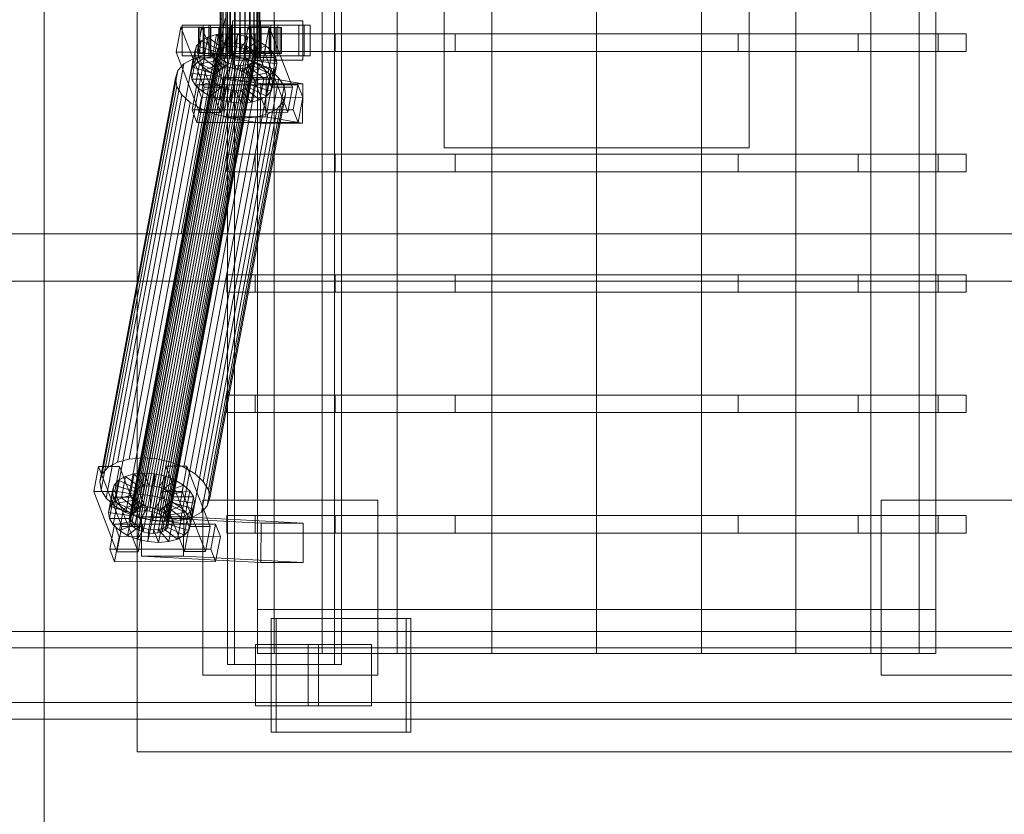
# Model space of a CAD drawing. Header units: millimetres. Extents: x -2233 to 61924, y -68080 to 6847.
# Tile 439 of 656: x 8505 to 8955, y -18494 to -18130. Entities that reach past the tile are written whole.
import ezdxf

# ---------------------------------------------------------------- set-up
doc = ezdxf.new("R2010")
doc.units = ezdxf.units.MM
for name, color, linetype, lineweight in [('COTAS_O', 1, 'Continuous', 0), ('superior_C01', 7, 'Continuous', 0), ('superior_mezcladora', 7, 'Continuous', 0)]:
    doc.layers.add(name, color=color, linetype=linetype, lineweight=lineweight)
doc.dimstyles.new('R19_100', dxfattribs={"dimtxt": 250, "dimasz": 150, "dimexe": 150, "dimexo": 80, "dimgap": 100, "dimtad": 1, "dimtih": 1, "dimtoh": 1, "dimdsep": 46, "dimcen": 0.09, "dimadec": 0, "dimazin": 0, "dimtfac": 1, "dimtdec": 4, "dimtofl": 0, "dimtmove": 0, "dimatfit": 3, "dimfxl": 1, "dimtolj": 1, "dimtzin": 0, "dimarcsym": 0})

# ---------------------------------------------------------------- blocks, each defined once
blk = doc.blocks.new('DIM_R27_41')
at = {"layer": 'COTAS_O'}
for p, q in [((9108.38, -17350), (9063.38, -17500)), ((9808.38, -17350), (9108.38, -17350)), ((9108.38, -18650), (9108.38, -17350)), ((9108.38, -17350), (9153.38, -17500)), ((9108.38, -18650), (9063.38, -18500)), ((9108.38, -18650), (9153.38, -18500)), ((9808.38, -18650), (9108.38, -18650))]:
    blk.add_line(p, q, dxfattribs=at)
blk.add_text('1300 O', height=250, rotation=90, dxfattribs=at).set_placement((9008.38, -18000))

msp = doc.modelspace()

# ---------------------------------------------------------------- linework, layer by layer
at = {"layer": 'superior_C01'}
for p, q in [((8599.703, -17575), (8599.703, -18425)), ((8602.938, -18425), (8602.938, -17575)), ((8648.621, -18425), (8648.621, -17575)), ((8651.857, -17575), (8651.857, -18425)), ((8596.397, -18148), (8596.397, -17852)), ((8596.678, -18148), (8596.678, -17852)), ((8596.73, -18148), (8596.73, -17852)), ((8597.553, -18148), (8597.553, -17852)), ((8597.653, -18148), (8597.653, -17852)), ((8598.962, -18148), (8598.962, -17852)), ((8599.105, -18148), (8599.105, -17852)), ((8600.81, -18148), (8600.81, -17852)), ((8600.984, -18148), (8600.984, -17852)), ((8602.97, -18148), (8602.97, -17852)), ((8603.165, -18148), (8603.165, -17852)), ((8605.296, -18148), (8605.296, -17852)), ((8605.498, -18148), (8605.498, -17852)), ((8607.629, -18148), (8607.629, -17852)), ((8607.823, -18148), (8607.823, -17852)), ((8609.809, -18148), (8609.809, -17852)), ((8609.984, -18148), (8609.984, -17852)), ((8611.689, -18148), (8611.689, -17852)), ((8611.832, -18148), (8611.832, -17852)), ((8613.14, -18148), (8613.14, -17852)), ((8613.241, -18148), (8613.241, -17852)), ((8614.064, -17852), (8614.064, -18148)), ((8614.116, -18148), (8614.116, -17852)), ((8614.396, -18148), (8614.396, -17852)), ((8596.941, -18130), (8578.496, -18228.298)), ((8580.104, -18228.298), (8598.549, -18130)), ((8578.346, -18133.859), (8576.194, -18145.327)), ((8587.976, -18133.847), (8578.346, -18133.859)), ((8588.979, -18161.391), (8578.346, -18133.859)), ((8588.603, -18133), (8578.973, -18133)), ((8578.973, -18133), (8578.973, -18147)), ((8591.915, -18133), (8578.973, -18133)), ((8585.824, -18145.315), (8587.976, -18133.847)), ((8586.99, -18134), (8586.398, -18134)), ((8586.398, -18134), (8596.397, -18134)), ((8586.398, -18146), (8586.398, -18134)), ((8586.398, -18134), (8587.1, -18134)), ((8588.837, -18134), (8586.99, -18134)), ((8586.99, -18134), (8596.678, -18134)), ((8586.99, -18146), (8586.99, -18134)), ((8587.1, -18134), (8596.73, -18134)), ((8587.1, -18146), (8587.1, -18134)), ((8587.1, -18134), (8589.05, -18134)), ((8587.976, -18133.847), (8598.608, -18161.379)), ((8634.709, -18133), (8588.487, -18133)), ((8588.487, -18133), (8588.487, -18147)), ((8591.183, -18133), (8588.487, -18133)), ((8588.603, -18147), (8588.603, -18133)), ((8588.603, -18133), (8601.545, -18133)), ((8591.812, -18134), (8588.837, -18134)), ((8588.837, -18134), (8597.553, -18134)), ((8588.837, -18146), (8588.837, -18134)), ((8589.05, -18134), (8597.653, -18134)), ((8589.05, -18146), (8589.05, -18134)), ((8589.05, -18134), (8592.113, -18134)), ((8591.183, -18147), (8591.183, -18133)), ((8591.183, -18133), (8637.405, -18133)), ((8595.713, -18134), (8591.812, -18134)), ((8591.812, -18134), (8598.962, -18134)), ((8591.812, -18146), (8591.812, -18134)), ((8591.915, -18147), (8591.915, -18133)), ((8591.915, -18133), (8601.545, -18133)), ((8592.113, -18134), (8599.105, -18134)), ((8592.113, -18146), (8592.113, -18134)), ((8592.113, -18134), (8596.082, -18134)), ((8600.274, -18134), (8595.713, -18134)), ((8595.713, -18134), (8600.81, -18134)), ((8595.713, -18146), (8595.713, -18134)), ((8596.082, -18134), (8600.984, -18134)), ((8596.082, -18146), (8596.082, -18134)), ((8596.082, -18134), (8600.685, -18134)), ((8596.397, -18134), (8596.678, -18134)), ((8596.397, -18134), (8596.397, -18146)), ((8596.73, -18134), (8596.397, -18134)), ((8596.678, -18134), (8597.553, -18134)), ((8596.678, -18134), (8596.678, -18146)), ((8596.73, -18134), (8596.73, -18146)), ((8597.653, -18134), (8596.73, -18134)), ((8597.553, -18134), (8598.962, -18134)), ((8597.553, -18134), (8597.553, -18146)), ((8597.653, -18134), (8597.653, -18146)), ((8599.105, -18134), (8597.653, -18134)), ((8598.962, -18134), (8600.81, -18134)), ((8598.962, -18134), (8598.962, -18146)), ((8599.105, -18134), (8599.105, -18146)), ((8600.984, -18134), (8599.105, -18134)), ((8605.184, -18134), (8600.274, -18134)), ((8600.274, -18134), (8602.97, -18134)), ((8600.274, -18146), (8600.274, -18134)), ((8600.685, -18134), (8603.165, -18134)), ((8600.685, -18146), (8600.685, -18134)), ((8600.685, -18134), (8605.61, -18134)), ((8600.81, -18134), (8602.97, -18134)), ((8600.81, -18134), (8600.81, -18146)), ((8600.984, -18134), (8600.984, -18146)), ((8603.165, -18134), (8600.984, -18134)), ((8601.545, -18133), (8601.545, -18147)), ((8621.228, -18131), (8601.968, -18131)), ((8601.968, -18131), (8601.968, -18149)), ((8614.802, -18131), (8601.968, -18131)), ((8602.97, -18134), (8605.296, -18134)), ((8602.97, -18134), (8602.97, -18146)), ((8603.165, -18134), (8603.165, -18146)), ((8605.498, -18134), (8603.165, -18134)), ((8610.109, -18134), (8605.184, -18134)), ((8605.184, -18134), (8605.296, -18134)), ((8605.184, -18146), (8605.184, -18134)), ((8605.296, -18134), (8607.629, -18134)), ((8605.296, -18134), (8605.296, -18146)), ((8605.61, -18134), (8605.498, -18134)), ((8605.498, -18134), (8605.498, -18146)), ((8607.823, -18134), (8605.498, -18134)), ((8605.61, -18146), (8605.61, -18134)), ((8605.61, -18134), (8610.52, -18134)), ((8609.161, -18133.821), (8607.009, -18145.289)), ((8610.109, -18134), (8607.629, -18134)), ((8607.629, -18134), (8609.809, -18134)), ((8607.629, -18134), (8607.629, -18146)), ((8610.52, -18134), (8607.823, -18134)), ((8607.823, -18134), (8607.823, -18146)), ((8609.984, -18134), (8607.823, -18134)), ((8618.79, -18133.809), (8609.161, -18133.821)), ((8619.794, -18161.353), (8609.161, -18133.821)), ((8619.418, -18133), (8609.788, -18133)), ((8609.788, -18133), (8609.788, -18147)), ((8622.73, -18133), (8609.788, -18133)), ((8614.712, -18134), (8609.809, -18134)), ((8609.809, -18134), (8611.689, -18134)), ((8609.809, -18134), (8609.809, -18146)), ((8615.08, -18134), (8609.984, -18134)), ((8609.984, -18134), (8609.984, -18146)), ((8611.832, -18134), (8609.984, -18134)), ((8614.712, -18134), (8610.109, -18134)), ((8610.109, -18146), (8610.109, -18134)), ((8610.52, -18146), (8610.52, -18134)), ((8610.52, -18134), (8615.08, -18134)), ((8618.681, -18134), (8611.689, -18134)), ((8611.689, -18134), (8613.14, -18134)), ((8611.689, -18134), (8611.689, -18146)), ((8618.981, -18134), (8611.832, -18134)), ((8611.832, -18134), (8611.832, -18146)), ((8613.241, -18134), (8611.832, -18134)), ((8621.744, -18134), (8613.14, -18134)), ((8613.14, -18134), (8614.064, -18134)), ((8613.14, -18134), (8613.14, -18146)), ((8621.957, -18134), (8613.241, -18134)), ((8613.241, -18134), (8613.241, -18146)), ((8614.116, -18134), (8613.241, -18134)), ((8614.064, -18134), (8623.693, -18134)), ((8614.064, -18146), (8614.064, -18134)), ((8614.064, -18134), (8614.396, -18134)), ((8623.803, -18134), (8614.116, -18134)), ((8614.116, -18134), (8614.116, -18146)), ((8614.396, -18134), (8614.116, -18134)), ((8624.396, -18134), (8614.396, -18134)), ((8614.396, -18134), (8614.396, -18146)), ((8618.681, -18134), (8614.712, -18134)), ((8614.712, -18146), (8614.712, -18134)), ((8614.802, -18149), (8614.802, -18131)), ((8614.802, -18131), (8634.061, -18131)), ((8615.08, -18146), (8615.08, -18134)), ((8615.08, -18134), (8618.981, -18134)), ((8616.639, -18145.277), (8618.79, -18133.809)), ((8621.744, -18134), (8618.681, -18134)), ((8618.681, -18146), (8618.681, -18134)), ((8618.79, -18133.809), (8629.423, -18161.341)), ((8618.981, -18146), (8618.981, -18134)), ((8618.981, -18134), (8621.957, -18134)), ((8619.418, -18147), (8619.418, -18133)), ((8619.418, -18133), (8632.36, -18133)), ((8621.228, -18149), (8621.228, -18131)), ((8621.228, -18131), (8634.061, -18131)), ((8623.693, -18134), (8621.744, -18134)), ((8621.744, -18146), (8621.744, -18134)), ((8621.957, -18146), (8621.957, -18134)), ((8621.957, -18134), (8623.803, -18134)), ((8622.73, -18147), (8622.73, -18133)), ((8622.73, -18133), (8632.36, -18133)), ((8623.693, -18134), (8623.693, -18146)), ((8624.396, -18134), (8623.693, -18134)), ((8623.803, -18146), (8623.803, -18134)), ((8623.803, -18134), (8624.396, -18134)), ((8624.396, -18146), (8624.396, -18134)), ((8632.36, -18133), (8632.36, -18147)), ((8634.061, -18131), (8634.061, -18149)), ((8634.709, -18147), (8634.709, -18133)), ((8634.709, -18133), (8637.405, -18133)), ((8637.405, -18133), (8637.405, -18147)), ((8590.716, -18138.419), (8587.596, -18140.156)), ((8588.872, -18148.249), (8590.716, -18138.419)), ((8594.708, -18137.325), (8590.716, -18138.419)), ((8590.716, -18138.419), (8597.449, -18143.38)), ((8592.864, -18147.155), (8594.708, -18137.325)), ((8599.301, -18136.948), (8594.708, -18137.325)), ((8594.708, -18137.325), (8599.341, -18142.862)), ((8597.456, -18146.777), (8599.301, -18136.948)), ((8604.179, -18137.313), (8599.301, -18136.948)), ((8599.301, -18136.948), (8601.516, -18142.683)), ((8602.335, -18147.143), (8604.179, -18137.313)), ((8604.179, -18137.313), (8603.827, -18142.856)), ((8609.013, -18138.396), (8604.179, -18137.313)), ((8609.013, -18138.396), (8606.116, -18143.369)), ((8607.168, -18148.226), (8609.013, -18138.396)), ((8613.471, -18140.123), (8609.013, -18138.396)), ((8555.198, -18357.434), (8595.314, -18143.635)), ((8556.162, -18356.363), (8596.279, -18142.565)), ((8557.64, -18355.541), (8597.757, -18141.742)), ((8559.532, -18355.022), (8599.648, -18141.224)), ((8561.707, -18354.844), (8601.823, -18141.045)), ((8564.018, -18355.017), (8604.134, -18141.218)), ((8566.307, -18355.53), (8606.424, -18141.731)), ((8568.419, -18356.348), (8608.535, -18142.549)), ((8570.209, -18357.415), (8610.326, -18143.617)), ((8583.715, -18152.246), (8585.56, -18142.416)), ((8585.56, -18142.416), (8584.747, -18145.047)), ((8587.596, -18140.156), (8585.56, -18142.416)), ((8585.56, -18142.416), (8595.007, -18145.274)), ((8585.751, -18149.985), (8587.596, -18140.156)), ((8587.596, -18140.156), (8595.971, -18144.203)), ((8595.314, -18143.635), (8594.929, -18144.881)), ((8596.279, -18142.565), (8595.314, -18143.635)), ((8597.449, -18143.38), (8595.605, -18153.21)), ((8595.971, -18144.203), (8597.449, -18143.38)), ((8597.757, -18141.742), (8596.279, -18142.565)), ((8597.449, -18143.38), (8599.341, -18142.862)), ((8599.341, -18142.862), (8597.496, -18152.692)), ((8599.648, -18141.224), (8597.757, -18141.742)), ((8599.341, -18142.862), (8601.516, -18142.683)), ((8601.823, -18141.045), (8599.648, -18141.224)), ((8601.516, -18142.683), (8599.671, -18152.513)), ((8601.516, -18142.683), (8603.827, -18142.856)), ((8604.134, -18141.218), (8601.823, -18141.045)), ((8603.827, -18142.856), (8601.982, -18152.686)), ((8603.827, -18142.856), (8606.116, -18143.369)), ((8606.424, -18141.731), (8604.134, -18141.218)), ((8606.116, -18143.369), (8604.272, -18153.199)), ((8606.116, -18143.369), (8608.228, -18144.188)), ((8608.535, -18142.549), (8606.424, -18141.731)), ((8613.471, -18140.123), (8608.228, -18144.188)), ((8610.326, -18143.617), (8608.535, -18142.549)), ((8617.25, -18142.377), (8610.018, -18145.255)), ((8611.672, -18144.861), (8610.326, -18143.617)), ((8611.626, -18149.953), (8613.471, -18140.123)), ((8617.25, -18142.377), (8613.471, -18140.123)), ((8615.406, -18152.207), (8617.25, -18142.377)), ((8620.093, -18145.003), (8617.25, -18142.377)), ((8554.702, -18331.197), (8589.285, -18146.887)), ((8554.813, -18358.68), (8594.929, -18144.881)), ((8555.034, -18360.017), (8595.15, -18146.218)), ((8555.845, -18361.352), (8595.961, -18147.554)), ((8560.841, -18330.692), (8595.424, -18146.383)), ((8567.363, -18331.181), (8601.946, -18146.872)), ((8571.556, -18358.659), (8611.672, -18144.861)), ((8612.483, -18146.196), (8572.367, -18359.995)), ((8572.588, -18361.332), (8612.704, -18147.533)), ((8573.824, -18332.629), (8608.407, -18148.32)), ((8576.194, -18145.327), (8585.824, -18145.315)), ((8576.194, -18145.327), (8586.827, -18172.859)), ((8578.973, -18147), (8588.603, -18147)), ((8578.973, -18147), (8591.915, -18147)), ((8582.903, -18154.877), (8584.747, -18145.047)), ((8583.369, -18157.698), (8585.213, -18147.868)), ((8589.285, -18146.887), (8583.948, -18148.35)), ((8584.747, -18145.047), (8594.622, -18146.52)), ((8584.747, -18145.047), (8585.213, -18147.868)), ((8585.213, -18147.868), (8594.843, -18147.856)), ((8585.213, -18147.868), (8586.926, -18150.688)), ((8585.751, -18149.985), (8588.872, -18148.249)), ((8596.456, -18172.847), (8585.824, -18145.315)), ((8596.397, -18146), (8586.398, -18146)), ((8586.398, -18146), (8586.99, -18146)), ((8587.1, -18146), (8586.398, -18146)), ((8596.678, -18146), (8586.99, -18146)), ((8586.99, -18146), (8588.837, -18146)), ((8596.73, -18146), (8587.1, -18146)), ((8589.05, -18146), (8587.1, -18146)), ((8588.487, -18147), (8634.709, -18147)), ((8588.487, -18147), (8591.183, -18147)), ((8601.545, -18147), (8588.603, -18147)), ((8597.553, -18146), (8588.837, -18146)), ((8588.837, -18146), (8591.812, -18146)), ((8588.872, -18148.249), (8592.864, -18147.155)), ((8595.605, -18153.21), (8588.872, -18148.249)), ((8597.653, -18146), (8589.05, -18146)), ((8592.113, -18146), (8589.05, -18146)), ((8595.424, -18146.383), (8589.285, -18146.887)), ((8637.405, -18147), (8591.183, -18147)), ((8598.962, -18146), (8591.812, -18146)), ((8591.812, -18146), (8595.713, -18146)), ((8601.545, -18147), (8591.915, -18147)), ((8599.105, -18146), (8592.113, -18146)), ((8596.082, -18146), (8592.113, -18146)), ((8594.622, -18146.52), (8592.778, -18156.35)), ((8592.864, -18147.155), (8597.456, -18146.777)), ((8597.496, -18152.692), (8592.864, -18147.155)), ((8594.843, -18147.856), (8592.998, -18157.686)), ((8595.007, -18145.274), (8593.163, -18155.103)), ((8595.971, -18144.203), (8594.127, -18154.033)), ((8594.622, -18146.52), (8595.007, -18145.274)), ((8594.843, -18147.856), (8594.622, -18146.52)), ((8595.654, -18149.192), (8594.843, -18147.856)), ((8594.929, -18144.881), (8595.15, -18146.218)), ((8595.007, -18145.274), (8595.971, -18144.203)), ((8595.15, -18146.218), (8595.961, -18147.554)), ((8601.946, -18146.872), (8595.424, -18146.383)), ((8600.81, -18146), (8595.713, -18146)), ((8595.713, -18146), (8600.274, -18146)), ((8595.961, -18147.554), (8597.308, -18148.798)), ((8600.984, -18146), (8596.082, -18146)), ((8600.685, -18146), (8596.082, -18146)), ((8596.678, -18146), (8596.397, -18146)), ((8596.397, -18146), (8596.73, -18146)), ((8596.73, -18148), (8596.397, -18148)), ((8596.397, -18148), (8596.678, -18148)), ((8597.553, -18146), (8596.678, -18146)), ((8596.678, -18148), (8597.553, -18148)), ((8596.73, -18146), (8597.653, -18146)), ((8597.653, -18148), (8596.73, -18148)), ((8599.671, -18152.513), (8597.456, -18146.777)), ((8597.456, -18146.777), (8602.335, -18147.143)), ((8598.962, -18146), (8597.553, -18146)), ((8597.553, -18148), (8598.962, -18148)), ((8597.653, -18146), (8599.105, -18146)), ((8599.105, -18148), (8597.653, -18148)), ((8600.81, -18146), (8598.962, -18146)), ((8598.962, -18148), (8600.81, -18148)), ((8599.105, -18146), (8600.984, -18146)), ((8600.984, -18148), (8599.105, -18148)), ((8602.97, -18146), (8600.274, -18146)), ((8600.274, -18146), (8605.184, -18146)), ((8603.165, -18146), (8600.685, -18146)), ((8605.61, -18146), (8600.685, -18146)), ((8602.97, -18146), (8600.81, -18146)), ((8600.81, -18148), (8602.97, -18148)), ((8600.984, -18146), (8603.165, -18146)), ((8603.165, -18148), (8600.984, -18148)), ((8608.407, -18148.32), (8601.946, -18146.872)), ((8601.982, -18152.686), (8602.335, -18147.143)), ((8602.335, -18147.143), (8607.168, -18148.226)), ((8605.296, -18146), (8602.97, -18146)), ((8602.97, -18148), (8605.296, -18148)), ((8603.165, -18146), (8605.498, -18146)), ((8605.498, -18148), (8603.165, -18148)), ((8604.272, -18153.199), (8607.168, -18148.226)), ((8605.296, -18146), (8605.184, -18146)), ((8605.184, -18146), (8610.109, -18146)), ((8607.629, -18146), (8605.296, -18146)), ((8605.296, -18148), (8607.629, -18148)), ((8605.498, -18146), (8605.61, -18146)), ((8605.498, -18146), (8607.823, -18146)), ((8607.823, -18148), (8605.498, -18148)), ((8610.52, -18146), (8605.61, -18146)), ((8608.228, -18144.188), (8606.383, -18154.017)), ((8607.009, -18145.289), (8616.639, -18145.277)), ((8607.009, -18145.289), (8617.642, -18172.821)), ((8607.168, -18148.226), (8611.626, -18149.953)), ((8609.809, -18146), (8607.629, -18146)), ((8607.629, -18146), (8610.109, -18146)), ((8607.629, -18148), (8609.809, -18148)), ((8607.823, -18146), (8610.52, -18146)), ((8607.823, -18146), (8609.984, -18146)), ((8609.984, -18148), (8607.823, -18148)), ((8610.018, -18145.255), (8608.174, -18155.085)), ((8608.228, -18144.188), (8610.018, -18145.255)), ((8614.367, -18150.629), (8608.407, -18148.32)), ((8611.365, -18146.499), (8609.52, -18156.329)), ((8609.788, -18147), (8619.418, -18147)), ((8609.788, -18147), (8622.73, -18147)), ((8611.689, -18146), (8609.809, -18146)), ((8609.809, -18146), (8614.712, -18146)), ((8609.809, -18148), (8611.689, -18148)), ((8609.984, -18146), (8615.08, -18146)), ((8609.984, -18146), (8611.832, -18146)), ((8611.832, -18148), (8609.984, -18148)), ((8610.018, -18145.255), (8611.365, -18146.499)), ((8610.109, -18146), (8614.712, -18146)), ((8610.332, -18157.665), (8612.176, -18147.835)), ((8615.08, -18146), (8610.52, -18146)), ((8620.093, -18145.003), (8611.365, -18146.499)), ((8611.365, -18146.499), (8612.176, -18147.835)), ((8612.483, -18146.196), (8611.672, -18144.861)), ((8613.14, -18146), (8611.689, -18146)), ((8611.689, -18146), (8618.681, -18146)), ((8611.689, -18148), (8613.14, -18148)), ((8611.832, -18146), (8618.981, -18146)), ((8611.832, -18146), (8613.241, -18146)), ((8613.241, -18148), (8611.832, -18148)), ((8612.176, -18147.835), (8621.806, -18147.823)), ((8612.176, -18147.835), (8612.397, -18149.171)), ((8612.319, -18148.779), (8612.704, -18147.533)), ((8612.704, -18147.533), (8612.483, -18146.196)), ((8614.064, -18146), (8613.14, -18146)), ((8613.14, -18146), (8621.744, -18146)), ((8613.14, -18148), (8614.064, -18148)), ((8613.241, -18146), (8621.957, -18146)), ((8613.241, -18146), (8614.116, -18146)), ((8614.116, -18148), (8613.241, -18148)), ((8623.693, -18146), (8614.064, -18146)), ((8614.396, -18146), (8614.064, -18146)), ((8614.064, -18148), (8614.396, -18148)), ((8614.116, -18146), (8623.803, -18146)), ((8614.116, -18146), (8614.396, -18146)), ((8614.396, -18148), (8614.116, -18148)), ((8614.396, -18146), (8624.396, -18146)), ((8614.712, -18146), (8618.681, -18146)), ((8618.981, -18146), (8615.08, -18146)), ((8627.271, -18172.809), (8616.639, -18145.277)), ((8618.249, -18154.833), (8620.093, -18145.003)), ((8618.681, -18146), (8621.744, -18146)), ((8621.957, -18146), (8618.981, -18146)), ((8632.36, -18147), (8619.418, -18147)), ((8621.806, -18147.823), (8619.961, -18157.653)), ((8621.806, -18147.823), (8620.093, -18145.003)), ((8621.744, -18146), (8623.693, -18146)), ((8622.272, -18150.644), (8621.806, -18147.823)), ((8623.803, -18146), (8621.957, -18146)), ((8632.36, -18147), (8622.73, -18147)), ((8623.693, -18146), (8624.396, -18146)), ((8624.396, -18146), (8623.803, -18146)), ((8637.405, -18147), (8634.709, -18147)), ((8545.193, -18334.981), (8579.776, -18150.672)), ((8549.365, -18332.659), (8583.948, -18148.35)), ((8557.192, -18362.596), (8597.308, -18148.798)), ((8558.982, -18363.664), (8599.098, -18149.865)), ((8561.094, -18364.482), (8601.21, -18150.683)), ((8563.383, -18364.995), (8603.499, -18151.196)), ((8565.694, -18365.168), (8605.81, -18151.369)), ((8567.869, -18364.989), (8607.986, -18151.191)), ((8569.76, -18364.471), (8609.877, -18150.672)), ((8571.238, -18363.648), (8611.355, -18149.85)), ((8572.203, -18362.578), (8612.319, -18148.779)), ((8579.776, -18150.672), (8577.054, -18153.694)), ((8583.948, -18148.35), (8579.776, -18150.672)), ((8579.784, -18334.938), (8614.367, -18150.629)), ((8582.903, -18154.877), (8583.715, -18152.246)), ((8583.715, -18152.246), (8585.751, -18149.985)), ((8593.163, -18155.103), (8583.715, -18152.246)), ((8585.081, -18160.518), (8586.926, -18150.688)), ((8594.127, -18154.033), (8585.751, -18149.985)), ((8586.926, -18150.688), (8595.654, -18149.192)), ((8586.926, -18150.688), (8589.769, -18153.314)), ((8589.769, -18153.314), (8597.001, -18150.436)), ((8593.548, -18155.567), (8598.791, -18151.503)), ((8595.654, -18149.192), (8593.81, -18159.022)), ((8597.001, -18150.436), (8595.156, -18160.266)), ((8597.496, -18152.692), (8595.605, -18153.21)), ((8597.001, -18150.436), (8595.654, -18149.192)), ((8598.791, -18151.503), (8596.946, -18161.333)), ((8598.791, -18151.503), (8597.001, -18150.436)), ((8597.308, -18148.798), (8599.098, -18149.865)), ((8599.671, -18152.513), (8597.496, -18152.692)), ((8598.006, -18157.295), (8600.903, -18152.321)), ((8600.903, -18152.321), (8598.791, -18151.503)), ((8600.903, -18152.321), (8599.058, -18162.151)), ((8599.098, -18149.865), (8601.21, -18150.683)), ((8601.982, -18152.686), (8599.671, -18152.513)), ((8603.192, -18152.835), (8600.903, -18152.321)), ((8601.21, -18150.683), (8603.499, -18151.196)), ((8601.968, -18149), (8621.228, -18149)), ((8614.802, -18149), (8601.968, -18149)), ((8604.272, -18153.199), (8601.982, -18152.686)), ((8603.499, -18151.196), (8605.81, -18151.369)), ((8605.81, -18151.369), (8607.986, -18151.191)), ((8606.383, -18154.017), (8611.626, -18149.953)), ((8609.569, -18152.311), (8607.678, -18152.829)), ((8609.569, -18152.311), (8607.725, -18162.14)), ((8607.986, -18151.191), (8609.877, -18150.672)), ((8608.174, -18155.085), (8615.406, -18152.207)), ((8611.047, -18151.488), (8609.203, -18161.318)), ((8611.047, -18151.488), (8609.569, -18152.311)), ((8616.302, -18157.272), (8609.569, -18152.311)), ((8609.877, -18150.672), (8611.355, -18149.85)), ((8612.012, -18150.417), (8610.167, -18160.247)), ((8612.397, -18149.171), (8610.552, -18159.001)), ((8612.012, -18150.417), (8611.047, -18151.488)), ((8619.423, -18155.535), (8611.047, -18151.488)), ((8611.355, -18149.85), (8612.319, -18148.779)), ((8611.626, -18149.953), (8615.406, -18152.207)), ((8612.397, -18149.171), (8612.012, -18150.417)), ((8621.459, -18153.275), (8612.012, -18150.417)), ((8622.272, -18150.644), (8612.397, -18149.171)), ((8619.419, -18153.641), (8614.367, -18150.629)), ((8634.061, -18149), (8614.802, -18149)), ((8615.406, -18152.207), (8618.249, -18154.833)), ((8620.427, -18160.474), (8622.272, -18150.644)), ((8634.061, -18149), (8621.228, -18149)), ((8621.459, -18153.275), (8622.272, -18150.644)), ((8541.385, -18341.52), (8575.968, -18157.211)), ((8542.471, -18338.003), (8577.054, -18153.694)), ((8577.054, -18153.694), (8575.968, -18157.211)), ((8575.968, -18157.211), (8576.591, -18160.982)), ((8592.778, -18156.35), (8582.903, -18154.877)), ((8583.369, -18157.698), (8582.903, -18154.877)), ((8584.836, -18337.95), (8619.419, -18153.641)), ((8587.924, -18163.144), (8589.769, -18153.314)), ((8588.637, -18341.461), (8623.22, -18157.152)), ((8589.769, -18153.314), (8593.548, -18155.567)), ((8591.703, -18165.397), (8593.548, -18155.567)), ((8593.163, -18155.103), (8592.778, -18156.35)), ((8592.778, -18156.35), (8592.998, -18157.686)), ((8594.127, -18154.033), (8593.163, -18155.103)), ((8593.548, -18155.567), (8598.006, -18157.295)), ((8595.605, -18153.21), (8594.127, -18154.033)), ((8596.162, -18167.125), (8598.006, -18157.295)), ((8598.164, -18156.962), (8597.94, -18174.943)), ((8598.006, -18157.295), (8602.839, -18158.378)), ((8617.424, -18156.962), (8598.164, -18156.962)), ((8614.908, -18159.83), (8598.164, -18156.962)), ((8603.192, -18152.835), (8601.348, -18162.664)), ((8602.839, -18158.378), (8603.192, -18152.835)), ((8605.503, -18153.008), (8603.192, -18152.835)), ((8605.503, -18153.008), (8603.659, -18162.837)), ((8606.383, -18154.017), (8604.272, -18153.199)), ((8607.678, -18152.829), (8605.503, -18153.008)), ((8607.718, -18158.743), (8605.503, -18153.008)), ((8607.678, -18152.829), (8605.834, -18162.659)), ((8608.174, -18155.085), (8606.383, -18154.017)), ((8612.31, -18158.366), (8607.678, -18152.829)), ((8609.52, -18156.329), (8608.174, -18155.085)), ((8609.52, -18156.329), (8618.249, -18154.833)), ((8610.332, -18157.665), (8609.52, -18156.329)), ((8612.31, -18158.366), (8616.302, -18157.272)), ((8614.458, -18167.102), (8616.302, -18157.272)), ((8616.302, -18157.272), (8619.423, -18155.535)), ((8617.2, -18174.943), (8617.424, -18156.962)), ((8617.424, -18156.962), (8634.167, -18159.83)), ((8617.578, -18165.365), (8619.423, -18155.535)), ((8618.249, -18154.833), (8619.961, -18157.653)), ((8623.22, -18157.152), (8619.419, -18153.641)), ((8619.423, -18155.535), (8621.459, -18153.275)), ((8619.614, -18163.105), (8621.459, -18153.275)), ((8625.509, -18160.922), (8623.22, -18157.152)), ((8542.008, -18345.291), (8576.591, -18160.982)), ((8576.591, -18160.982), (8578.88, -18164.752)), ((8592.998, -18157.686), (8583.369, -18157.698)), ((8585.081, -18160.518), (8583.369, -18157.698)), ((8585.647, -18160.247), (8583.495, -18171.715)), ((8593.81, -18159.022), (8585.081, -18160.518)), ((8587.924, -18163.144), (8585.081, -18160.518)), ((8631.869, -18160.19), (8585.647, -18160.247)), ((8587.862, -18165.983), (8585.647, -18160.247)), ((8586.827, -18172.859), (8588.979, -18161.391)), ((8595.156, -18160.266), (8587.924, -18163.144)), ((8588.979, -18161.391), (8598.608, -18161.379)), ((8625.509, -18160.922), (8590.926, -18345.231)), ((8596.946, -18161.333), (8591.703, -18165.397)), ((8592.998, -18157.686), (8593.81, -18159.022)), ((8593.81, -18159.022), (8595.156, -18160.266)), ((8595.156, -18160.266), (8596.946, -18161.333)), ((8598.608, -18161.379), (8596.456, -18172.847)), ((8596.946, -18161.333), (8599.058, -18162.151)), ((8600.995, -18168.208), (8602.839, -18158.378)), ((8602.839, -18158.378), (8607.718, -18158.743)), ((8605.874, -18168.573), (8607.718, -18158.743)), ((8607.718, -18158.743), (8612.31, -18158.366)), ((8607.725, -18162.14), (8609.203, -18161.318)), ((8609.203, -18161.318), (8610.167, -18160.247)), ((8609.203, -18161.318), (8617.578, -18165.365)), ((8610.167, -18160.247), (8610.552, -18159.001)), ((8610.167, -18160.247), (8619.614, -18163.105)), ((8619.961, -18157.653), (8610.332, -18157.665)), ((8610.552, -18159.001), (8610.332, -18157.665)), ((8610.466, -18168.196), (8612.31, -18158.366)), ((8610.552, -18159.001), (8620.427, -18160.474)), ((8614.684, -18177.811), (8614.908, -18159.83)), ((8614.908, -18159.83), (8634.167, -18159.83)), ((8617.642, -18172.821), (8619.794, -18161.353)), ((8620.427, -18160.474), (8619.614, -18163.105)), ((8619.794, -18161.353), (8629.423, -18161.341)), ((8619.961, -18157.653), (8620.427, -18160.474)), ((8626.132, -18164.693), (8625.509, -18160.922)), ((8629.423, -18161.341), (8627.271, -18172.809)), ((8629.717, -18171.658), (8631.869, -18160.19)), ((8631.869, -18160.19), (8634.084, -18165.926)), ((8634.167, -18159.83), (8633.943, -18177.811)), ((8544.297, -18349.061), (8578.88, -18164.752)), ((8578.88, -18164.752), (8582.681, -18168.263)), ((8585.71, -18177.451), (8587.862, -18165.983)), ((8587.862, -18165.983), (8634.084, -18165.926)), ((8591.703, -18165.397), (8587.924, -18163.144)), ((8591.549, -18349.002), (8626.132, -18164.693)), ((8596.162, -18167.125), (8591.703, -18165.397)), ((8599.058, -18162.151), (8596.162, -18167.125)), ((8599.058, -18162.151), (8601.348, -18162.664)), ((8601.348, -18162.664), (8600.995, -18168.208)), ((8601.348, -18162.664), (8603.659, -18162.837)), ((8603.659, -18162.837), (8605.834, -18162.659)), ((8603.659, -18162.837), (8605.874, -18168.573)), ((8605.834, -18162.659), (8607.725, -18162.14)), ((8605.834, -18162.659), (8610.466, -18168.196)), ((8607.725, -18162.14), (8614.458, -18167.102)), ((8617.578, -18165.365), (8614.458, -18167.102)), ((8619.614, -18163.105), (8617.578, -18165.365)), ((8625.046, -18168.21), (8626.132, -18164.693)), ((8634.084, -18165.926), (8631.932, -18177.394)), ((8548.098, -18352.572), (8582.681, -18168.263)), ((8582.681, -18168.263), (8587.733, -18171.275)), ((8590.463, -18352.519), (8625.046, -18168.21)), ((8600.995, -18168.208), (8596.162, -18167.125)), ((8605.874, -18168.573), (8600.995, -18168.208)), ((8610.466, -18168.196), (8605.874, -18168.573)), ((8614.458, -18167.102), (8610.466, -18168.196)), ((8622.324, -18171.232), (8625.046, -18168.21)), ((8553.15, -18355.584), (8587.733, -18171.275)), ((8559.11, -18357.893), (8593.693, -18173.584)), ((8565.571, -18359.341), (8600.154, -18175.032)), ((8578.232, -18359.326), (8612.815, -18175.016)), ((8583.495, -18171.715), (8629.717, -18171.658)), ((8583.495, -18171.715), (8585.71, -18177.451)), ((8583.569, -18357.863), (8618.152, -18173.554)), ((8596.456, -18172.847), (8586.827, -18172.859)), ((8587.733, -18171.275), (8593.693, -18173.584)), ((8587.741, -18355.541), (8622.324, -18171.232)), ((8593.693, -18173.584), (8600.154, -18175.032)), ((8597.94, -18174.943), (8617.2, -18174.943)), ((8614.684, -18177.811), (8597.94, -18174.943)), ((8600.154, -18175.032), (8606.677, -18175.521)), ((8606.677, -18175.521), (8612.815, -18175.016)), ((8612.815, -18175.016), (8618.152, -18173.554)), ((8633.943, -18177.811), (8617.2, -18174.943)), ((8627.271, -18172.809), (8617.642, -18172.821)), ((8618.152, -18173.554), (8622.324, -18171.232)), ((8631.932, -18177.394), (8629.717, -18171.658)), ((8572.094, -18359.83), (8606.677, -18175.521)), ((8631.932, -18177.394), (8585.71, -18177.451)), ((8633.943, -18177.811), (8614.684, -18177.811)), ((8578.496, -18228.298), (8144.954, -18228.298)), ((8146.562, -18228.298), (8580.104, -18228.298)), ((8578.496, -18228.298), (8580.104, -18228.298)), ((9012.039, -18228.298), (8578.496, -18228.298)), ((8580.104, -18228.298), (9013.647, -18228.298)), ((10242.208, -18250), (1103.221, -18250)), ((1104.577, -18250), (10243.564, -18250)), ((8545.193, -18334.981), (8549.365, -18332.659)), ((8549.365, -18332.659), (8554.702, -18331.197)), ((8554.702, -18331.197), (8560.841, -18330.692)), ((8560.841, -18330.692), (8567.363, -18331.181)), ((8567.363, -18331.181), (8573.824, -18332.629)), ((8573.824, -18332.629), (8579.784, -18334.938)), ((8540.689, -18334.551), (8538.537, -18346.02)), ((8550.318, -18334.539), (8540.689, -18334.551)), ((8551.322, -18362.083), (8540.689, -18334.551)), ((8542.471, -18338.003), (8545.193, -18334.981)), ((8548.167, -18346.008), (8550.318, -18334.539)), ((8550.318, -18334.539), (8560.951, -18362.071)), ((8571.504, -18334.513), (8569.352, -18345.981)), ((8581.133, -18334.501), (8571.504, -18334.513)), ((8582.136, -18362.045), (8571.504, -18334.513)), ((8578.982, -18345.969), (8581.133, -18334.501)), ((8579.784, -18334.938), (8584.836, -18337.95)), ((8581.133, -18334.501), (8591.766, -18362.033)), ((8541.385, -18341.52), (8542.471, -18338.003)), ((8542.008, -18345.291), (8541.385, -18341.52)), ((8549.939, -18340.848), (8547.903, -18343.108)), ((8548.094, -18350.678), (8549.939, -18340.848)), ((8553.059, -18339.111), (8549.939, -18340.848)), ((8549.939, -18340.848), (8558.314, -18344.895)), ((8551.215, -18348.941), (8553.059, -18339.111)), ((8557.051, -18338.017), (8553.059, -18339.111)), ((8553.059, -18339.111), (8559.792, -18344.073)), ((8555.207, -18347.847), (8557.051, -18338.017)), ((8561.643, -18337.64), (8557.051, -18338.017)), ((8557.051, -18338.017), (8561.683, -18343.554)), ((8559.799, -18347.47), (8561.643, -18337.64)), ((8566.522, -18338.005), (8561.643, -18337.64)), ((8561.643, -18337.64), (8563.859, -18343.376)), ((8564.678, -18347.835), (8566.522, -18338.005)), ((8566.522, -18338.005), (8566.17, -18343.549)), ((8571.355, -18339.088), (8566.522, -18338.005)), ((8571.355, -18339.088), (8568.459, -18344.062)), ((8569.511, -18348.918), (8571.355, -18339.088)), ((8575.814, -18340.816), (8570.571, -18344.88)), ((8575.814, -18340.816), (8571.355, -18339.088)), ((8573.969, -18350.645), (8575.814, -18340.816)), ((8579.593, -18343.069), (8575.814, -18340.816)), ((8584.836, -18337.95), (8588.637, -18341.461)), ((8588.637, -18341.461), (8590.926, -18345.231)), ((8538.537, -18346.02), (8548.167, -18346.008)), ((8538.537, -18346.02), (8549.17, -18373.551)), ((8544.297, -18349.061), (8542.008, -18345.291)), ((8545.246, -18355.569), (8547.09, -18345.739)), ((8546.058, -18352.938), (8547.903, -18343.108)), ((8547.903, -18343.108), (8547.09, -18345.739)), ((8547.09, -18345.739), (8556.965, -18347.212)), ((8547.09, -18345.739), (8547.556, -18348.56)), ((8547.903, -18343.108), (8557.35, -18345.966)), ((8558.799, -18373.539), (8548.167, -18346.008)), ((8557.35, -18345.966), (8555.505, -18355.796)), ((8558.314, -18344.895), (8556.47, -18354.725)), ((8556.965, -18347.212), (8557.35, -18345.966)), ((8557.35, -18345.966), (8558.314, -18344.895)), ((8559.792, -18344.073), (8557.948, -18353.902)), ((8558.314, -18344.895), (8559.792, -18344.073)), ((8559.792, -18344.073), (8561.683, -18343.554)), ((8561.683, -18343.554), (8559.839, -18353.384)), ((8561.683, -18343.554), (8563.859, -18343.376)), ((8563.859, -18343.376), (8562.014, -18353.205)), ((8563.859, -18343.376), (8566.17, -18343.549)), ((8566.17, -18343.549), (8564.325, -18353.378)), ((8566.17, -18343.549), (8568.459, -18344.062)), ((8568.459, -18344.062), (8566.615, -18353.892)), ((8568.459, -18344.062), (8570.571, -18344.88)), ((8570.571, -18344.88), (8568.726, -18354.71)), ((8569.352, -18345.981), (8578.982, -18345.969)), ((8569.352, -18345.981), (8579.985, -18373.513)), ((8572.361, -18345.947), (8570.517, -18355.777)), ((8570.571, -18344.88), (8572.361, -18345.947)), ((8579.593, -18343.069), (8572.361, -18345.947)), ((8572.361, -18345.947), (8573.708, -18347.191)), ((8582.436, -18345.695), (8573.708, -18347.191)), ((8577.749, -18352.899), (8579.593, -18343.069)), ((8589.614, -18373.501), (8578.982, -18345.969)), ((8582.436, -18345.695), (8579.593, -18343.069)), ((8580.591, -18355.525), (8582.436, -18345.695)), ((8584.149, -18348.515), (8582.436, -18345.695)), ((8590.926, -18345.231), (8591.549, -18349.002)), ((8548.098, -18352.572), (8544.297, -18349.061)), ((8545.711, -18358.39), (8547.556, -18348.56)), ((8546.058, -18352.938), (8548.094, -18350.678)), ((8547.556, -18348.56), (8557.186, -18348.548)), ((8547.556, -18348.56), (8549.269, -18351.38)), ((8548.094, -18350.678), (8551.215, -18348.941)), ((8556.47, -18354.725), (8548.094, -18350.678)), ((8549.269, -18351.38), (8557.997, -18349.884)), ((8551.215, -18348.941), (8555.207, -18347.847)), ((8557.948, -18353.902), (8551.215, -18348.941)), ((8556.965, -18347.212), (8555.12, -18357.042)), ((8555.207, -18347.847), (8559.799, -18347.47)), ((8559.839, -18353.384), (8555.207, -18347.847)), ((8557.186, -18348.548), (8555.341, -18358.378)), ((8557.997, -18349.884), (8556.152, -18359.714)), ((8557.186, -18348.548), (8556.965, -18347.212)), ((8557.997, -18349.884), (8557.186, -18348.548)), ((8559.343, -18351.128), (8557.997, -18349.884)), ((8562.014, -18353.205), (8559.799, -18347.47)), ((8559.799, -18347.47), (8564.678, -18347.835)), ((8564.325, -18353.378), (8564.678, -18347.835)), ((8564.678, -18347.835), (8569.511, -18348.918)), ((8566.615, -18353.892), (8569.511, -18348.918)), ((8568.726, -18354.71), (8573.969, -18350.645)), ((8569.511, -18348.918), (8573.969, -18350.645)), ((8573.708, -18347.191), (8571.863, -18357.021)), ((8572.674, -18358.357), (8574.519, -18348.527)), ((8574.74, -18349.863), (8572.895, -18359.693)), ((8573.708, -18347.191), (8574.519, -18348.527)), ((8573.969, -18350.645), (8577.749, -18352.899)), ((8574.74, -18349.863), (8574.355, -18351.109)), ((8574.519, -18348.527), (8584.149, -18348.515)), ((8574.519, -18348.527), (8574.74, -18349.863)), ((8584.614, -18351.336), (8574.74, -18349.863)), ((8584.149, -18348.515), (8582.304, -18358.345)), ((8584.614, -18351.336), (8584.149, -18348.515)), ((8591.549, -18349.002), (8590.463, -18352.519)), ((8545.246, -18355.569), (8546.058, -18352.938)), ((8555.505, -18355.796), (8546.058, -18352.938)), ((8547.424, -18361.21), (8549.269, -18351.38)), ((8553.15, -18355.584), (8548.098, -18352.572)), ((8549.269, -18351.38), (8552.111, -18354.006)), ((8550.267, -18363.836), (8552.111, -18354.006)), ((8552.111, -18354.006), (8559.343, -18351.128)), ((8552.111, -18354.006), (8555.891, -18356.26)), ((8556.47, -18354.725), (8555.505, -18355.796)), ((8555.891, -18356.26), (8561.134, -18352.196)), ((8557.948, -18353.902), (8556.47, -18354.725)), ((8559.343, -18351.128), (8557.499, -18360.958)), ((8557.64, -18355.541), (8559.532, -18355.022)), ((8559.839, -18353.384), (8557.948, -18353.902)), ((8561.134, -18352.196), (8559.289, -18362.025)), ((8561.134, -18352.196), (8559.343, -18351.128)), ((8559.532, -18355.022), (8561.707, -18354.844)), ((8562.014, -18353.205), (8559.839, -18353.384)), ((8560.349, -18357.987), (8563.245, -18353.014)), ((8563.245, -18353.014), (8561.134, -18352.196)), ((8563.245, -18353.014), (8561.401, -18362.843)), ((8561.707, -18354.844), (8564.018, -18355.017)), ((8564.325, -18353.378), (8562.014, -18353.205)), ((8565.535, -18353.527), (8563.245, -18353.014)), ((8565.535, -18353.527), (8563.69, -18363.357)), ((8564.018, -18355.017), (8566.307, -18355.53)), ((8566.615, -18353.892), (8564.325, -18353.378)), ((8565.182, -18359.07), (8565.535, -18353.527)), ((8567.846, -18353.7), (8565.535, -18353.527)), ((8567.846, -18353.7), (8566.001, -18363.53)), ((8568.726, -18354.71), (8566.615, -18353.892)), ((8570.021, -18353.521), (8567.846, -18353.7)), ((8570.061, -18359.436), (8567.846, -18353.7)), ((8570.021, -18353.521), (8568.177, -18363.351)), ((8570.517, -18355.777), (8568.726, -18354.71)), ((8571.912, -18353.003), (8570.021, -18353.521)), ((8574.653, -18359.058), (8570.021, -18353.521)), ((8571.912, -18353.003), (8570.068, -18362.833)), ((8570.517, -18355.777), (8577.749, -18352.899)), ((8573.39, -18352.18), (8571.546, -18362.01)), ((8573.39, -18352.18), (8571.912, -18353.003)), ((8578.645, -18357.964), (8571.912, -18353.003)), ((8574.355, -18351.109), (8572.51, -18360.939)), ((8574.355, -18351.109), (8573.39, -18352.18)), ((8581.766, -18356.228), (8573.39, -18352.18)), ((8583.802, -18353.967), (8574.355, -18351.109)), ((8577.749, -18352.899), (8580.591, -18355.525)), ((8581.766, -18356.228), (8583.802, -18353.967)), ((8581.957, -18363.797), (8583.802, -18353.967)), ((8582.77, -18361.166), (8584.614, -18351.336)), ((8583.802, -18353.967), (8584.614, -18351.336)), ((8590.463, -18352.519), (8587.741, -18355.541)), ((8555.12, -18357.042), (8545.246, -18355.569)), ((8545.711, -18358.39), (8545.246, -18355.569)), ((8555.341, -18358.378), (8545.711, -18358.39)), ((8547.424, -18361.21), (8545.711, -18358.39)), ((8556.152, -18359.714), (8547.424, -18361.21)), ((8559.11, -18357.893), (8553.15, -18355.584)), ((8554.046, -18366.09), (8555.891, -18356.26)), ((8554.813, -18358.68), (8555.198, -18357.434)), ((8555.034, -18360.017), (8554.813, -18358.68)), ((8555.505, -18355.796), (8555.12, -18357.042)), ((8555.12, -18357.042), (8555.341, -18358.378)), ((8555.198, -18357.434), (8556.162, -18356.363)), ((8555.341, -18358.378), (8556.152, -18359.714)), ((8555.891, -18356.26), (8560.349, -18357.987)), ((8556.152, -18359.714), (8557.499, -18360.958)), ((8556.162, -18356.363), (8557.64, -18355.541)), ((8558.505, -18367.817), (8560.349, -18357.987)), ((8565.571, -18359.341), (8559.11, -18357.893)), ((8560.349, -18357.987), (8565.182, -18359.07)), ((8560.43, -18357.646), (8560.361, -18375.644)), ((8579.689, -18357.646), (8560.43, -18357.646)), ((8615.061, -18360.514), (8560.43, -18357.646)), ((8563.338, -18368.9), (8565.182, -18359.07)), ((8565.182, -18359.07), (8570.061, -18359.436)), ((8572.094, -18359.83), (8565.571, -18359.341)), ((8566.307, -18355.53), (8568.419, -18356.348)), ((8568.217, -18369.265), (8570.061, -18359.436)), ((8568.419, -18356.348), (8570.209, -18357.415)), ((8570.061, -18359.436), (8574.653, -18359.058)), ((8570.209, -18357.415), (8571.556, -18358.659)), ((8571.863, -18357.021), (8570.517, -18355.777)), ((8571.556, -18358.659), (8572.367, -18359.995)), ((8571.863, -18357.021), (8580.591, -18355.525)), ((8572.674, -18358.357), (8571.863, -18357.021)), ((8578.232, -18359.326), (8572.094, -18359.83)), ((8572.51, -18360.939), (8572.895, -18359.693)), ((8582.304, -18358.345), (8572.674, -18358.357)), ((8572.895, -18359.693), (8572.674, -18358.357)), ((8572.809, -18368.888), (8574.653, -18359.058)), ((8572.895, -18359.693), (8582.77, -18361.166)), ((8574.653, -18359.058), (8578.645, -18357.964)), ((8576.801, -18367.794), (8578.645, -18357.964)), ((8583.569, -18357.863), (8578.232, -18359.326)), ((8578.645, -18357.964), (8581.766, -18356.228)), ((8579.62, -18375.644), (8579.689, -18357.646)), ((8579.689, -18357.646), (8634.32, -18360.514)), ((8579.921, -18366.057), (8581.766, -18356.228)), ((8580.591, -18355.525), (8582.304, -18358.345)), ((8582.304, -18358.345), (8582.77, -18361.166)), ((8587.741, -18355.541), (8583.569, -18357.863)), ((8547.99, -18360.939), (8545.838, -18372.408)), ((8550.267, -18363.836), (8547.424, -18361.21)), ((8594.212, -18360.882), (8547.99, -18360.939)), ((8550.205, -18366.675), (8547.99, -18360.939)), ((8549.17, -18373.551), (8551.322, -18362.083)), ((8557.499, -18360.958), (8550.267, -18363.836)), ((8554.046, -18366.09), (8550.267, -18363.836)), ((8551.322, -18362.083), (8560.951, -18362.071)), ((8559.289, -18362.025), (8554.046, -18366.09)), ((8555.845, -18361.352), (8555.034, -18360.017)), ((8557.192, -18362.596), (8555.845, -18361.352)), ((8558.982, -18363.664), (8557.192, -18362.596)), ((8557.499, -18360.958), (8559.289, -18362.025)), ((8561.401, -18362.843), (8558.505, -18367.817)), ((8560.951, -18362.071), (8558.799, -18373.539)), ((8561.094, -18364.482), (8558.982, -18363.664)), ((8559.289, -18362.025), (8561.401, -18362.843)), ((8561.401, -18362.843), (8563.69, -18363.357)), ((8563.69, -18363.357), (8563.338, -18368.9)), ((8563.69, -18363.357), (8566.001, -18363.53)), ((8566.001, -18363.53), (8568.177, -18363.351)), ((8566.001, -18363.53), (8568.217, -18369.265)), ((8568.177, -18363.351), (8570.068, -18362.833)), ((8568.177, -18363.351), (8572.809, -18368.888)), ((8571.238, -18363.648), (8569.76, -18364.471)), ((8570.068, -18362.833), (8571.546, -18362.01)), ((8570.068, -18362.833), (8576.801, -18367.794)), ((8572.203, -18362.578), (8571.238, -18363.648)), ((8571.546, -18362.01), (8572.51, -18360.939)), ((8571.546, -18362.01), (8579.921, -18366.057)), ((8572.588, -18361.332), (8572.203, -18362.578)), ((8572.367, -18359.995), (8572.588, -18361.332)), ((8572.51, -18360.939), (8581.957, -18363.797)), ((8581.957, -18363.797), (8579.921, -18366.057)), ((8579.985, -18373.513), (8582.136, -18362.045)), ((8582.77, -18361.166), (8581.957, -18363.797)), ((8582.136, -18362.045), (8591.766, -18362.033)), ((8591.766, -18362.033), (8589.614, -18373.501)), ((8592.06, -18372.35), (8594.212, -18360.882)), ((8594.212, -18360.882), (8596.427, -18366.618)), ((8614.992, -18378.512), (8615.061, -18360.514)), ((8615.061, -18360.514), (8634.32, -18360.514)), ((8634.32, -18360.514), (8634.252, -18378.512)), ((8548.053, -18378.143), (8550.205, -18366.675)), ((8550.205, -18366.675), (8596.427, -18366.618)), ((8558.505, -18367.817), (8554.046, -18366.09)), ((8563.338, -18368.9), (8558.505, -18367.817)), ((8563.383, -18364.995), (8561.094, -18364.482)), ((8565.694, -18365.168), (8563.383, -18364.995)), ((8567.869, -18364.989), (8565.694, -18365.168)), ((8569.76, -18364.471), (8567.869, -18364.989)), ((8576.801, -18367.794), (8572.809, -18368.888)), ((8579.921, -18366.057), (8576.801, -18367.794)), ((8596.427, -18366.618), (8594.275, -18378.086)), ((8545.838, -18372.408), (8592.06, -18372.35)), ((8545.838, -18372.408), (8548.053, -18378.143)), ((8568.217, -18369.265), (8563.338, -18368.9)), ((8572.809, -18368.888), (8568.217, -18369.265)), ((8594.275, -18378.086), (8592.06, -18372.35)), ((8558.799, -18373.539), (8549.17, -18373.551)), ((8560.361, -18375.644), (8579.62, -18375.644)), ((8614.992, -18378.512), (8560.361, -18375.644)), ((8634.252, -18378.512), (8579.62, -18375.644)), ((8589.614, -18373.501), (8579.985, -18373.513)), ((8594.275, -18378.086), (8548.053, -18378.143)), ((8634.252, -18378.512), (8614.992, -18378.512)), ((8681.329, -18404), (8619.699, -18404)), ((8619.699, -18404), (8619.699, -18456)), ((8621.856, -18404), (8619.699, -18404)), ((8621.856, -18456), (8621.856, -18404)), ((8621.856, -18404), (8683.486, -18404)), ((8681.329, -18456), (8681.329, -18404)), ((8681.329, -18404), (8683.486, -18404)), ((8683.486, -18404), (8683.486, -18456)), ((9528.163, -18410), (8372.601, -18410)), ((8383.386, -18410), (9538.948, -18410)), ((9605.003, -18410), (8449.442, -18410)), ((8462.923, -18410), (9618.484, -18410)), ((9526.231, -18417.5), (8448.858, -18417.5)), ((8463.506, -18417.5), (9540.879, -18417.5)), ((8641.303, -18416), (8612.414, -18416)), ((8612.414, -18416), (8612.414, -18444)), ((8636.609, -18416), (8612.414, -18416)), ((8636.609, -18444), (8636.609, -18416)), ((8636.609, -18416), (8665.498, -18416)), ((8641.303, -18444), (8641.303, -18416)), ((8641.303, -18416), (8665.498, -18416)), ((8665.498, -18416), (8665.498, -18444)), ((8599.703, -18425), (8648.621, -18425)), ((8599.703, -18425), (8602.938, -18425)), ((8651.857, -18425), (8602.938, -18425)), ((8651.857, -18425), (8648.621, -18425)), ((8448.858, -18442.5), (9526.231, -18442.5)), ((8463.506, -18442.5), (9540.879, -18442.5)), ((8612.414, -18444), (8641.303, -18444)), ((8612.414, -18444), (8636.609, -18444)), ((8665.498, -18444), (8636.609, -18444)), ((8665.498, -18444), (8641.303, -18444)), ((8372.601, -18450), (9528.163, -18450)), ((8383.386, -18450), (9538.948, -18450)), ((8449.442, -18450), (9605.003, -18450)), ((8462.923, -18450), (9618.484, -18450)), ((8619.699, -18456), (8681.329, -18456)), ((8619.699, -18456), (8621.856, -18456)), ((8683.486, -18456), (8621.856, -18456)), ((8683.486, -18456), (8681.329, -18456))]:
    msp.add_line(p, q, dxfattribs=at)
at = {"layer": 'superior_mezcladora'}
for p, q in [((8515.881, -18750), (8515.881, -17250)), ((8558.381, -18465), (8558.381, -17705)), ((8613.381, -18420), (8613.381, -17760)), ((8620.968, -18420), (8620.968, -17760)), ((8642.984, -18420), (8642.984, -17760)), ((8677.275, -18420), (8677.275, -17760)), ((8720.484, -18420), (8720.484, -17760)), ((8768.381, -18420), (8768.381, -17760)), ((8816.279, -18420), (8816.279, -17760)), ((8859.488, -18420), (8859.488, -17760)), ((8893.779, -18420), (8893.779, -17760)), ((8915.795, -18420), (8915.795, -17760)), ((8923.381, -17760), (8923.381, -18420)), ((8613.381, -18400), (8613.381, -17780)), ((8923.381, -17780), (8923.381, -18400)), ((8698.631, -18189), (8698.631, -17991)), ((8838.131, -17991), (8838.131, -18189)), ((8612.292, -18137), (8599.431, -18137)), ((8599.431, -18145), (8599.431, -18137)), ((8648.916, -18137), (8612.292, -18137)), ((8612.292, -18145), (8612.292, -18137)), ((8703.727, -18137), (8648.916, -18137)), ((8648.916, -18145), (8648.916, -18137)), ((8768.381, -18137), (8703.727, -18137)), ((8703.727, -18145), (8703.727, -18137)), ((8833.036, -18137), (8768.381, -18137)), ((8768.381, -18145), (8768.381, -18137)), ((8887.847, -18137), (8833.036, -18137)), ((8833.036, -18145), (8833.036, -18137)), ((8924.471, -18137), (8887.847, -18137)), ((8887.847, -18145), (8887.847, -18137)), ((8937.331, -18137), (8924.471, -18137)), ((8924.471, -18145), (8924.471, -18137)), ((8937.331, -18137), (8937.331, -18145)), ((8612.292, -18145), (8599.431, -18145)), ((8648.916, -18145), (8612.292, -18145)), ((8703.727, -18145), (8648.916, -18145)), ((8768.381, -18145), (8703.727, -18145)), ((8833.036, -18145), (8768.381, -18145)), ((8887.847, -18145), (8833.036, -18145)), ((8924.471, -18145), (8887.847, -18145)), ((8924.471, -18145), (8937.331, -18145)), ((8612.292, -18192), (8599.431, -18192)), ((8599.431, -18200), (8599.431, -18192)), ((8648.916, -18192), (8612.292, -18192)), ((8612.292, -18200), (8612.292, -18192)), ((8703.727, -18192), (8648.916, -18192)), ((8648.916, -18200), (8648.916, -18192)), ((8838.131, -18189), (8698.631, -18189)), ((8768.381, -18192), (8703.727, -18192)), ((8703.727, -18200), (8703.727, -18192)), ((8833.036, -18192), (8768.381, -18192)), ((8768.381, -18200), (8768.381, -18192)), ((8887.847, -18192), (8833.036, -18192)), ((8833.036, -18200), (8833.036, -18192)), ((8924.471, -18192), (8887.847, -18192)), ((8887.847, -18200), (8887.847, -18192)), ((8937.331, -18192), (8924.471, -18192)), ((8924.471, -18200), (8924.471, -18192)), ((8937.331, -18192), (8937.331, -18200)), ((8612.292, -18200), (8599.431, -18200)), ((8648.916, -18200), (8612.292, -18200)), ((8703.727, -18200), (8648.916, -18200)), ((8768.381, -18200), (8703.727, -18200)), ((8833.036, -18200), (8768.381, -18200)), ((8887.847, -18200), (8833.036, -18200)), ((8924.471, -18200), (8887.847, -18200)), ((8924.471, -18200), (8937.331, -18200)), ((8612.292, -18247), (8599.431, -18247)), ((8599.431, -18255), (8599.431, -18247)), ((8648.916, -18247), (8612.292, -18247)), ((8612.292, -18255), (8612.292, -18247)), ((8703.727, -18247), (8648.916, -18247)), ((8648.916, -18255), (8648.916, -18247)), ((8768.381, -18247), (8703.727, -18247)), ((8703.727, -18255), (8703.727, -18247)), ((8833.036, -18247), (8768.381, -18247)), ((8768.381, -18255), (8768.381, -18247)), ((8887.847, -18247), (8833.036, -18247)), ((8833.036, -18255), (8833.036, -18247)), ((8924.471, -18247), (8887.847, -18247)), ((8887.847, -18255), (8887.847, -18247)), ((8937.331, -18247), (8924.471, -18247)), ((8924.471, -18255), (8924.471, -18247)), ((8937.331, -18247), (8937.331, -18255)), ((8612.292, -18255), (8599.431, -18255)), ((8648.916, -18255), (8612.292, -18255)), ((8703.727, -18255), (8648.916, -18255)), ((8768.381, -18255), (8703.727, -18255)), ((8833.036, -18255), (8768.381, -18255)), ((8887.847, -18255), (8833.036, -18255)), ((8924.471, -18255), (8887.847, -18255)), ((8924.471, -18255), (8937.331, -18255)), ((8612.292, -18302), (8599.431, -18302)), ((8599.431, -18310), (8599.431, -18302)), ((8648.916, -18302), (8612.292, -18302)), ((8612.292, -18310), (8612.292, -18302)), ((8703.727, -18302), (8648.916, -18302)), ((8648.916, -18310), (8648.916, -18302)), ((8768.381, -18302), (8703.727, -18302)), ((8703.727, -18310), (8703.727, -18302)), ((8833.036, -18302), (8768.381, -18302)), ((8768.381, -18310), (8768.381, -18302)), ((8887.847, -18302), (8833.036, -18302)), ((8833.036, -18310), (8833.036, -18302)), ((8924.471, -18302), (8887.847, -18302)), ((8887.847, -18310), (8887.847, -18302)), ((8937.331, -18302), (8924.471, -18302)), ((8924.471, -18310), (8924.471, -18302)), ((8937.331, -18302), (8937.331, -18310)), ((8612.292, -18310), (8599.431, -18310)), ((8648.916, -18310), (8612.292, -18310)), ((8703.727, -18310), (8648.916, -18310)), ((8768.381, -18310), (8703.727, -18310)), ((8833.036, -18310), (8768.381, -18310)), ((8887.847, -18310), (8833.036, -18310)), ((8924.471, -18310), (8887.847, -18310)), ((8924.471, -18310), (8937.331, -18310)), ((8588.381, -18430), (8588.381, -18350)), ((8588.381, -18350), (8668.381, -18350)), ((8668.381, -18350), (8668.381, -18430)), ((8898.381, -18430), (8898.381, -18350)), ((8898.381, -18350), (8978.381, -18350)), ((8612.292, -18357), (8599.431, -18357)), ((8599.431, -18365), (8599.431, -18357)), ((8648.916, -18357), (8612.292, -18357)), ((8612.292, -18365), (8612.292, -18357)), ((8703.727, -18357), (8648.916, -18357)), ((8648.916, -18365), (8648.916, -18357)), ((8768.381, -18357), (8703.727, -18357)), ((8703.727, -18365), (8703.727, -18357)), ((8833.036, -18357), (8768.381, -18357)), ((8768.381, -18365), (8768.381, -18357)), ((8887.847, -18357), (8833.036, -18357)), ((8833.036, -18365), (8833.036, -18357)), ((8924.471, -18357), (8887.847, -18357)), ((8887.847, -18365), (8887.847, -18357)), ((8937.331, -18357), (8924.471, -18357)), ((8924.471, -18365), (8924.471, -18357)), ((8937.331, -18357), (8937.331, -18365)), ((8612.292, -18365), (8599.431, -18365)), ((8648.916, -18365), (8612.292, -18365)), ((8703.727, -18365), (8648.916, -18365)), ((8768.381, -18365), (8703.727, -18365)), ((8833.036, -18365), (8768.381, -18365)), ((8887.847, -18365), (8833.036, -18365)), ((8924.471, -18365), (8887.847, -18365)), ((8924.471, -18365), (8937.331, -18365)), ((8923.381, -18400), (8613.381, -18400)), ((8620.968, -18420), (8613.381, -18420)), ((8642.984, -18420), (8620.968, -18420)), ((8677.275, -18420), (8642.984, -18420)), ((8720.484, -18420), (8677.275, -18420)), ((8768.381, -18420), (8720.484, -18420)), ((8816.279, -18420), (8768.381, -18420)), ((8859.488, -18420), (8816.279, -18420)), ((8893.779, -18420), (8859.488, -18420)), ((8915.795, -18420), (8893.779, -18420)), ((8915.795, -18420), (8923.381, -18420)), ((8668.381, -18430), (8588.381, -18430)), ((8978.381, -18430), (8898.381, -18430)), ((8978.381, -18465), (8558.381, -18465))]:
    msp.add_line(p, q, dxfattribs=at)

# ---------------------------------------------------------------- dimensions: what is measured, and where the dimension line sits
at = {"layer": 'COTAS_O'}
dim = msp.add_aligned_dim(p1=(9808.381, -18650), p2=(9808.381, -17350), distance=700, text='<> O', dimstyle='R19_100', dxfattribs=at)
dim.commit()
dim.dimension.update_dxf_attribs({"geometry": 'DIM_R27_41', "text_midpoint": (9108.381, -18000)})

doc.saveas('drawing.dxf')
